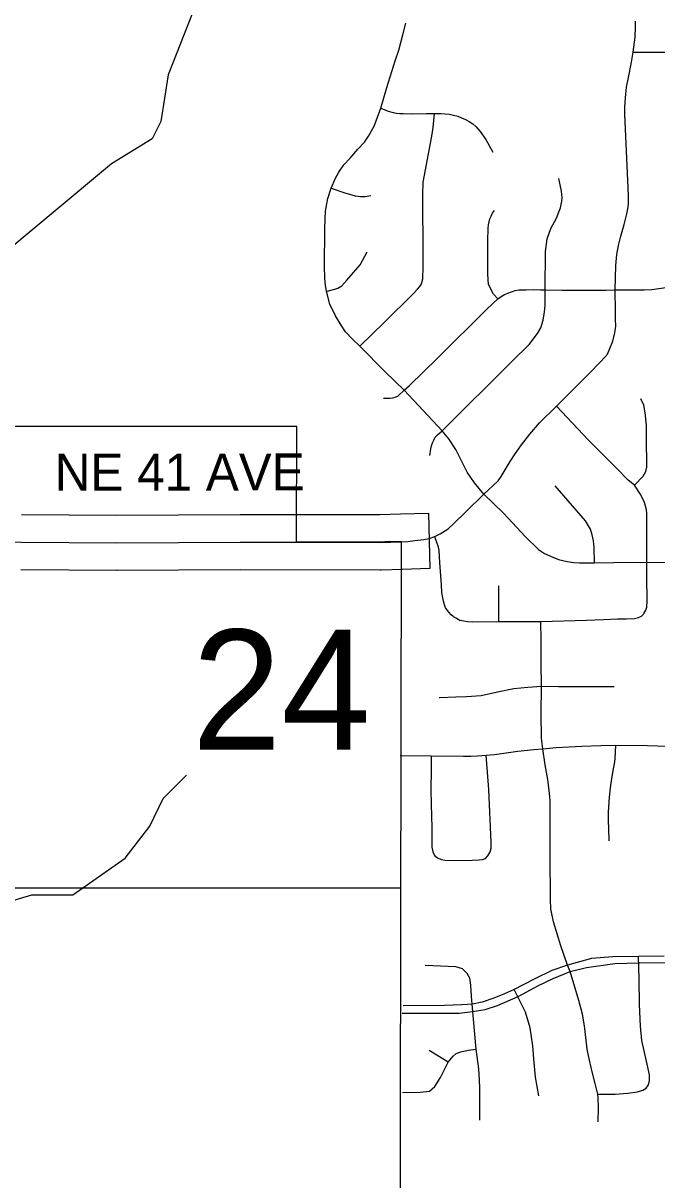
# Model space of a CAD drawing. Extents: x -1403959 to 81668, y -1400582 to 11018.
# Drawn here: x 7880.3 to 7946.6, y 8493.8 to 8614.9 of the extents above; entities that cross this region are included whole.
import ezdxf

# ---------------------------------------------------------------- set-up
doc = ezdxf.new("R2010")
doc.units = 0
for name, color, linetype in [('tdCiCoBndryTxt', 7, 'Continuous'), ('tdCiRRCL', 7, 'Continuous'), ('tdCiSectLine', 7, 'Continuous'), ('tdCiSectNmbr', 7, 'Continuous'), ('tdCiSectTwpRng', 7, 'Continuous'), ('tdCoCityStreetMajor', 7, 'Continuous'), ('tdCoSectLinePart', 7, 'Continuous'), ('tdCoSectNmbr', 7, 'Continuous'), ('tdCoSurfBitum', 7, 'Continuous')]:
    doc.layers.add(name, color=color, linetype=linetype)

msp = doc.modelspace()

# ---------------------------------------------------------------- linework, layer by layer
at = {"layer": 'tdCiCoBndryTxt'}
for points in [[(7871.93, 8560.66), (7874.98, 8560.68), (7879.07, 8560.59), (7880.06, 8560.56), (7890.08, 8560.5), (7902.99, 8560.56), (7908.89, 8560.56)], [(7908.89, 8560.56), (7917.66, 8560.54), (7919.87, 8560.61)]]:
    msp.add_lwpolyline(points, dxfattribs=at)
at = {"layer": 'tdCiRRCL'}
msp.add_lwpolyline([(7919.49, 8427.72), (7919.53, 8451.98), (7919.82, 8451.98), (7919.77, 8500.06), (7919.87, 8560.59), (7918.52, 8560.63), (7917.76, 8560.57), (7908.89, 8560.59), (7908.93, 8572.65), (7871.95, 8572.66)], dxfattribs=at)
at = {"layer": 'tdCiSectLine'}
msp.add_lwpolyline([(7880.1, 8563.47), (7890.08, 8563.4), (7902.98, 8563.47), (7902.99, 8563.47), (7903, 8563.47), (7917.62, 8563.44), (7919.79, 8563.51), (7922.69, 8563.59), (7922.86, 8557.79), (7919.96, 8557.71), (7917.75, 8557.64), (7917.66, 8557.64), (7917.66, 8557.64), (7903, 8557.66), (7890.1, 8557.6), (7890.08, 8557.6), (7890.06, 8557.6), (7880.04, 8557.66)], dxfattribs=at)
at = {"layer": 'tdCiSectNmbr'}
for points in [[(7942.27, 8584.72), (7942.25, 8586.96), (7942.32, 8589.51), (7942.42, 8590.66), (7942.59, 8591.6), (7942.84, 8592.59), (7943.18, 8593.81), (7943.45, 8594.92), (7943.56, 8595.43), (7943.63, 8595.93), (7943.63, 8596.72), (7943.59, 8597.68), (7943.27, 8605.3), (7943.27, 8606.11), (7943.31, 8607.05), (7943.43, 8608.16), (7943.63, 8609.17), (7943.96, 8610.78), (7944.14, 8611.83), (7944.33, 8613.42), (7944.39, 8614.5), (7944.37, 8615.09)], [(7919.87, 8560.61), (7919.89, 8560.61), (7920.54, 8560.64), (7921.29, 8560.72), (7922.2, 8560.84), (7922.77, 8560.96), (7923.36, 8561.14), (7923.93, 8561.44), (7924.75, 8561.95), (7925.4, 8562.56), (7926.57, 8563.71), (7928.51, 8565.59), (7929.98, 8566.96), (7930.31, 8567.44), (7931.26, 8569), (7931.77, 8569.82), (7932.43, 8570.75), (7933.32, 8571.85), (7934.32, 8573.06), (7936.1, 8574.78), (7938.45, 8577.12), (7939.53, 8578.2), (7940.68, 8579.39), (7941.16, 8579.93), (7941.44, 8580.25), (7941.69, 8580.84), (7941.99, 8581.6), (7942.2, 8582.46), (7942.3, 8583.18), (7942.28, 8583.93), (7942.27, 8584.72)]]:
    msp.add_lwpolyline(points, dxfattribs=at)
at = {"layer": 'tdCiSectTwpRng'}
for points in [[(7944.14, 8611.83), (7947.69, 8611.85), (7950.58, 8611.83), (7951.54, 8611.81), (7952.18, 8611.94), (7952.56, 8612.08), (7953.66, 8612.58), (7954.41, 8613.15), (7955.18, 8614.11), (7955.57, 8615.13), (7955.73, 8615.64), (7955.82, 8616.71), (7955.82, 8620.75)], [(7918.18, 8578.4), (7915.5, 8581.07), (7914.7, 8581.82), (7914, 8582.57), (7913.55, 8583.25), (7912.96, 8584.23), (7912.39, 8585.45), (7912.04, 8586.81), (7911.92, 8587.42), (7911.86, 8588.2), (7911.83, 8589.43), (7911.87, 8593.27), (7911.9, 8594.4), (7911.93, 8595.18), (7912.06, 8595.97), (7912.15, 8596.53), (7912.53, 8597.59), (7912.97, 8598.66), (7913.33, 8599.29), (7913.85, 8600.04), (7914.5, 8600.75), (7915.31, 8601.67), (7916.01, 8602.43), (7916.44, 8603.05), (7917.02, 8604.08), (7917.73, 8605.97), (7918.36, 8608.15), (7919.23, 8610.94), (7919.59, 8612.06), (7920.03, 8613.65), (7920.34, 8614.88)], [(7915.5, 8581.07), (7918.07, 8583.54), (7921.11, 8586.54), (7921.57, 8587.02), (7921.81, 8587.31), (7921.93, 8587.51), (7922.02, 8587.74), (7922.1, 8588.11), (7922.12, 8588.53), (7922.14, 8588.96), (7922.14, 8591.46), (7922.11, 8595.95), (7922.12, 8597.31), (7922.13, 8597.8), (7922.16, 8598.23), (7922.71, 8601.21), (7923.07, 8603.04), (7923.21, 8603.94), (7923.28, 8604.7), (7923.32, 8605.42)], [(7917.73, 8605.97), (7918.49, 8605.66), (7918.99, 8605.52), (7919.34, 8605.45), (7919.69, 8605.41), (7920.04, 8605.41), (7920.97, 8605.37), (7922.48, 8605.41), (7923.32, 8605.42), (7924.03, 8605.43), (7924.45, 8605.39), (7924.89, 8605.34), (7925.33, 8605.26), (7925.76, 8605.14), (7926.17, 8604.98), (7926.58, 8604.8), (7926.96, 8604.57), (7927.33, 8604.32), (7927.67, 8604.04), (7928.13, 8603.54), (7928.7, 8602.7), (7929.43, 8601.36)], [(7922.83, 8569.63), (7922.96, 8570.34), (7923.03, 8570.65), (7923.13, 8570.95), (7923.26, 8571.25), (7923.41, 8571.53), (7923.66, 8571.78), (7924.12, 8572.22), (7931.51, 8579.52), (7933.23, 8581.26), (7934.13, 8582.38), (7934.45, 8582.98), (7934.71, 8583.78), (7934.85, 8584.66), (7934.91, 8585.36), (7934.91, 8586.18), (7934.92, 8586.96), (7934.92, 8587.01), (7934.94, 8590.97), (7935.12, 8592.29), (7935.52, 8593.37), (7936.1, 8594.48), (7936.38, 8595.2), (7936.51, 8595.54), (7936.6, 8595.88), (7936.66, 8596.23), (7936.68, 8596.59), (7936.66, 8596.94), (7936.61, 8597.29), (7936.34, 8598.63)], [(7912.53, 8597.59), (7913.95, 8597.13), (7915.04, 8596.8), (7915.33, 8596.77), (7915.59, 8596.73), (7916.09, 8596.73), (7916.68, 8596.82)], [(7929.97, 8586.02), (7929.51, 8586.5), (7928.98, 8587.54), (7928.92, 8588.6), (7928.9, 8590.43), (7928.9, 8592.09), (7928.96, 8593.42), (7928.98, 8593.75), (7929.04, 8594.07), (7929.13, 8594.39), (7929.26, 8594.69), (7929.42, 8594.98), (7929.61, 8595.25)], [(7912.1, 8586.82), (7912.9, 8587.03), (7913.2, 8587.14), (7913.62, 8587.4), (7914.17, 8587.96), (7915.55, 8589.59), (7916.3, 8590.93)], [(7920.15, 8576.45), (7920.72, 8576.97), (7923.65, 8579.83), (7928.81, 8584.93), (7929.97, 8586.02), (7930.3, 8586.25), (7930.65, 8586.46), (7931.01, 8586.63), (7931.38, 8586.77), (7931.77, 8586.88), (7932.17, 8586.95), (7932.92, 8586.98), (7933.67, 8586.99), (7934.43, 8586.97), (7934.92, 8586.96), (7936.71, 8586.93), (7938.99, 8586.92), (7941.27, 8586.94), (7942.25, 8586.96), (7943.16, 8586.97), (7945.29, 8586.97), (7946.08, 8586.99), (7949.3, 8587.47)], [(7912.04, 8586.81), (7912.1, 8586.82)], [(7926.29, 8568.78), (7925.55, 8570.24), (7924.82, 8571.38), (7924.12, 8572.22), (7920.15, 8576.45), (7918.18, 8578.4)], [(7918.18, 8578.4), (7918.18, 8578.4)], [(7918, 8575.64), (7918.43, 8575.64), (7918.7, 8575.62), (7918.97, 8575.65), (7919.23, 8575.72), (7919.48, 8575.83), (7920.15, 8576.45)], [(7944.26, 8566.52), (7945.16, 8567.45), (7945.46, 8567.97), (7945.56, 8568.4), (7945.56, 8569.18), (7945.54, 8570.73), (7945.52, 8572.81), (7945.38, 8574.1), (7945.25, 8574.89), (7944.94, 8575.56)], [(7945.23, 8553.08), (7945.46, 8553.43), (7945.57, 8553.77), (7945.58, 8554.43), (7945.56, 8556.95), (7945.56, 8558.46), (7945.55, 8561.47), (7945.56, 8562.59), (7945.56, 8563.61), (7945.51, 8563.96), (7945.32, 8564.71), (7945.12, 8565.18), (7944.86, 8565.63), (7944.26, 8566.52), (7943.61, 8567.06), (7942.3, 8568.36), (7939.44, 8571.23), (7936.1, 8574.78)], [(7928.51, 8565.59), (7927.51, 8566.78), (7926.76, 8567.89), (7926.32, 8568.72), (7926.29, 8568.78)], [(7928.51, 8565.59), (7930.54, 8563.6), (7932.86, 8561.1), (7934.22, 8559.79), (7934.83, 8559.39), (7935.73, 8558.98), (7936.3, 8558.74), (7937.22, 8558.52), (7937.92, 8558.43), (7938.52, 8558.4), (7940.08, 8558.41), (7942.09, 8558.43), (7945.56, 8558.46), (7949.47, 8558.43)], [(7940.08, 8558.41), (7940.06, 8560), (7939.98, 8560.69), (7939.84, 8561.34), (7939.67, 8561.91), (7939.46, 8562.27), (7939.15, 8562.79), (7935.98, 8566.44)], [(7923.37, 8561.11), (7923.36, 8561.14)], [(7925.29, 8552.79), (7925.06, 8552.97), (7924.84, 8553.22), (7924.61, 8553.53), (7924.5, 8553.68), (7924.38, 8553.99), (7924.27, 8554.4), (7924.2, 8554.75), (7924.11, 8555.3), (7924.07, 8556.1), (7923.9, 8558.4), (7923.81, 8559.71), (7923.75, 8560.05), (7923.59, 8560.52), (7923.37, 8561.11)], [(7930.05, 8555.9), (7930.05, 8556)], [(7930.06, 8552.3), (7930.05, 8555.9)], [(7925.29, 8552.79), (7925.62, 8552.59), (7926, 8552.41), (7926.39, 8552.32), (7926.79, 8552.26), (7927.36, 8552.23), (7930.06, 8552.27), (7934.48, 8552.26), (7939.23, 8552.39), (7941.02, 8552.48), (7942.5, 8552.54), (7943.44, 8552.55), (7944.26, 8552.57), (7944.68, 8552.69), (7944.99, 8552.82), (7945.2, 8553.04)], [(7935.49, 8523.26), (7935.45, 8527.71), (7935.43, 8532.71), (7935.43, 8533.45), (7935.4, 8533.96), (7935.34, 8534.56), (7935.18, 8535.74), (7934.9, 8537.25), (7934.67, 8538.92), (7934.53, 8540.05), (7934.51, 8542.58), (7934.53, 8545.49), (7934.5, 8547.88), (7934.51, 8550.23), (7934.48, 8552.26)], [(7945.2, 8553.04), (7945.23, 8553.08)], [(7923.86, 8544.32), (7925.56, 8544.37), (7926.67, 8544.42), (7928.22, 8544.53), (7929.93, 8544.91), (7931.63, 8545.24), (7933.09, 8545.38), (7934.53, 8545.49), (7936.32, 8545.44), (7939.67, 8545.47), (7942.15, 8545.44)], [(7923.83, 8544.32), (7923.86, 8544.32)], [(7919.83, 8538.22), (7922.98, 8538.2), (7926.36, 8538.17), (7927.13, 8538.17), (7927.84, 8538.21), (7928.75, 8538.26), (7929.63, 8538.35), (7932.07, 8538.68), (7933.74, 8538.86), (7934.67, 8538.92), (7936.08, 8539.06), (7938.75, 8539.22), (7940.73, 8539.29), (7942.32, 8539.3), (7945.62, 8539.29), (7947.71, 8539.22)], [(7941.61, 8529.46), (7941.54, 8531.51), (7941.55, 8532.29), (7941.64, 8533.89), (7941.74, 8534.85), (7941.85, 8535.58), (7942.04, 8536.67), (7942.17, 8537.35), (7942.25, 8537.88), (7942.32, 8539.3)], [(7919.75, 8538.22), (7919.79, 8538.22)], [(7919.79, 8538.22), (7919.83, 8538.22)], [(7922.98, 8538.2), (7922.97, 8536.61), (7922.96, 8534.81), (7922.99, 8532.99), (7923.01, 8532.03), (7923.05, 8530.57), (7923.04, 8529.21), (7923.07, 8528.63), (7923.16, 8528.15), (7923.35, 8527.78), (7923.65, 8527.53), (7924.03, 8527.35), (7924.4, 8527.29), (7925.4, 8527.25), (7927.26, 8527.28), (7928.02, 8527.31), (7928.35, 8527.36), (7928.67, 8527.47), (7928.9, 8527.72), (7929.15, 8528.14), (7929.25, 8528.52), (7929.25, 8529.18), (7929.03, 8534.68), (7928.75, 8538.26)], [(7941.62, 8529.32), (7941.61, 8529.46)], [(7935.49, 8523.15), (7935.49, 8523.26)], [(7940.46, 8499.9), (7940.5, 8501.37), (7940.48, 8502.4), (7940.44, 8502.78), (7940.16, 8503.92), (7939.81, 8505.26), (7939.49, 8506.65), (7939.3, 8507.51), (7939.22, 8508.45), (7939.05, 8509.93), (7938.84, 8511.16), (7938.44, 8512.61), (7937.55, 8515.62), (7937.26, 8516.31), (7936.57, 8518.31), (7935.79, 8520.83), (7935.5, 8522.19), (7935.49, 8523.15)], [(7947.39, 8517.24), (7944.7, 8517.2), (7942, 8517.16), (7939.76, 8516.99), (7938.28, 8516.56), (7937.26, 8516.31), (7935.62, 8515.72), (7933.75, 8514.83)], [(7945.5, 8503.41), (7945.74, 8503.78), (7945.85, 8504.23), (7945.85, 8504.81), (7945.51, 8506.24), (7945.02, 8508.41), (7944.9, 8509.92), (7944.79, 8512.19), (7944.77, 8514.85), (7944.7, 8517.2)], [(7927.28, 8512.21), (7927.2, 8513.04), (7927.14, 8514.2), (7927.03, 8514.95), (7926.74, 8515.43), (7926.25, 8515.9), (7925.56, 8516.11), (7922.37, 8516.25)], [(7934.15, 8514.13), (7935.76, 8514.91), (7937.55, 8515.62), (7939.25, 8516.04), (7942.22, 8516.46), (7944.78, 8516.54), (7948.25, 8516.56)], [(7933.75, 8514.83), (7931.68, 8513.75), (7930.67, 8513.28), (7929.55, 8512.85), (7928.33, 8512.42), (7927.31, 8512.21), (7926.18, 8512.15), (7924.39, 8512.07), (7920.05, 8512.05)], [(7919.95, 8511.27), (7922.48, 8511.26), (7925.91, 8511.27), (7927.3, 8511.45), (7928.65, 8511.66), (7929.91, 8512.08), (7932.09, 8513), (7933.82, 8513.95)], [(7934.24, 8502.63), (7933.92, 8504.56), (7933.72, 8506.48), (7933.63, 8507.85), (7933.36, 8509.75), (7932.86, 8511.37), (7931.68, 8513.75)], [(7933.82, 8513.95), (7934.15, 8514.13)], [(7928.08, 8500.08), (7928.08, 8503.42), (7928.04, 8504.31), (7927.98, 8505.45), (7927.71, 8507.49), (7927.42, 8510.65), (7927.28, 8512.21)], [(7919.98, 8502.97), (7921.83, 8502.99), (7922.81, 8503.12), (7923.37, 8503.58), (7923.97, 8504.55), (7924.78, 8506.14), (7925.29, 8506.77), (7925.61, 8507.04), (7926.1, 8507.24), (7926.87, 8507.41), (7927.71, 8507.49)], [(7924.78, 8506.14), (7922.78, 8507.38)], [(7940.44, 8502.78), (7942.26, 8502.8), (7943.58, 8502.89), (7944.59, 8503.03), (7945.13, 8503.22), (7945.5, 8503.41)]]:
    msp.add_lwpolyline(points, dxfattribs=at)
at = {"layer": 'tdCoCityStreetMajor'}
msp.add_lwpolyline([(7874.65, 8524.39), (7919.78, 8524.37)], dxfattribs=at)
at = {"layer": 'tdCoSurfBitum'}
for points in [[(7898.8, 8618.02), (7895.45, 8609.47), (7894.7, 8604.58), (7893.78, 8602.75), (7889.51, 8600.15), (7876.84, 8589.61)], [(7873.4, 8521.36), (7881.19, 8523.65), (7885.46, 8523.66), (7890.96, 8527.48), (7893.55, 8530.84), (7894.92, 8533.74), (7897.36, 8536.19)]]:
    msp.add_lwpolyline(points, dxfattribs=at)

# ---------------------------------------------------------------- texts
at = {"layer": 'tdCoSectLinePart'}
msp.add_text('24', height=12.575, rotation=0.0008, dxfattribs=at).set_placement((7897.95, 8538.83))
at = {"layer": 'tdCoSectNmbr'}
msp.add_text('NE 41 AVE', height=3.869, rotation=0.0469, dxfattribs=at).set_placement((7883.58, 8565.95))

doc.saveas('drawing.dxf')
